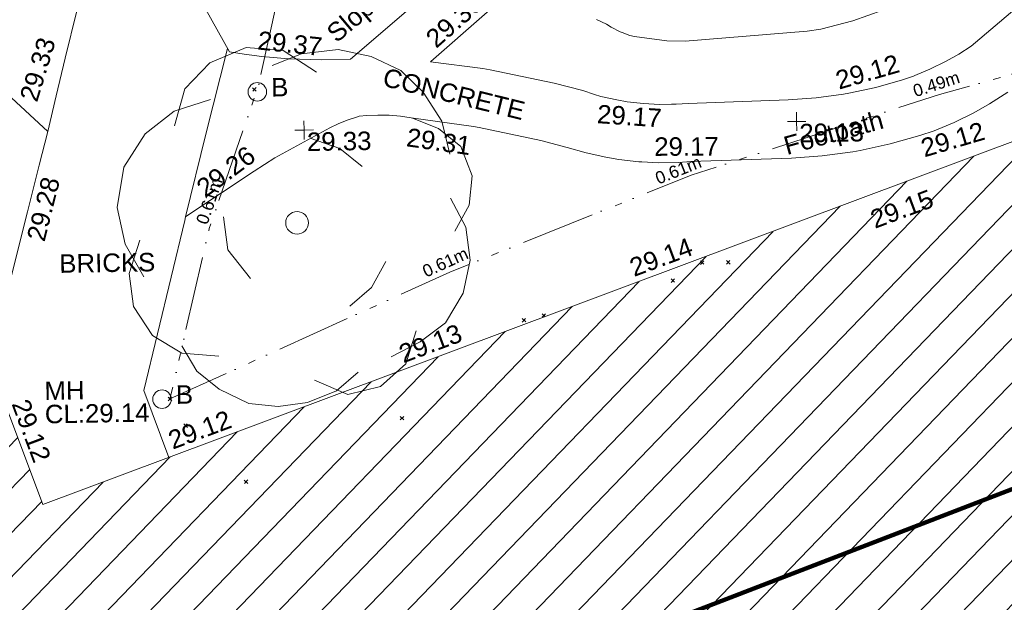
# Model space of a CAD drawing. Header units: millimetres. Extents: x -287732 to 520720, y -103372 to 287754.
# Tile 360 of 380: x 360209 to 380200, y 111402 to 123223. Entities that reach past the tile are written whole.
import ezdxf

# ---------------------------------------------------------------- set-up
doc = ezdxf.new("R2010")
doc.units = ezdxf.units.MM
doc.linetypes.add('IMPORT-UG_ELEC_STREET LIGHTING_QLB2 _2_', pattern=[2700, 1500, -300.0000000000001, 0, -250, 150, -300.0000000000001, 0, -200])
for name, color, linetype, lineweight, true_color in [('00_TOPO_FURN_BOLLARD', 7, 'Continuous', 9, 0x666666), ('00_TOPO_SERV_MH', 7, 'Continuous', 9, 0x666666), ('00_TOPO_TREE', 7, 'Continuous', 9, 0x666666), ('00_UAV_BUILDING_HATCH', 7, 'Continuous', 9, 0x999999), ('00_UAV_BUILDING_OUTLINE', 5, 'Continuous', 9, 0x0000ff), ('00_UAV_FOOTPATH', 7, 'Continuous', 9, 0xa50000), ('00_UAV_FURN_BOLLARD', 7, 'Continuous', 9, 0xff9f7f), ('00_UAV_LEVEL_SPOT', 7, 'Continuous', 9, 0x666666), ('00_UAV_SLOPE_BOTTOM', 30, 'Continuous', 9, 0xff7f00), ('01_DTM_CONTOUR_MNR', 7, 'Continuous', 9, 0xa5a552), ('12333-PUM-2D-U-0001-C01 - Rev2_REVIT IMPORT_dwg', 7, 'Continuous', 9, 0x767676), ('A_RHA_Line', 7, 'Continuous', 9, 0x00a600), ('PUM-ELECTRIC-SL-QLB2', 7, 'IMPORT-UG_ELEC_STREET LIGHTING_QLB2 _2_', 9, 0xff7f7f)]:
    doc.layers.add(name, color=color, linetype=linetype, lineweight=lineweight, true_color=true_color)
for name, color, linetype, lineweight in [('00_UAV_SURFACE', 7, 'Continuous', 9), ('00_UAV_SURVEY_TEXT', 7, 'Continuous', 9), ('GEN-TEXT', 7, 'Continuous', 9)]:
    doc.layers.add(name, color=color, linetype=linetype, lineweight=lineweight)
doc.styles.add('Arial_1', font='arial.ttf', dxfattribs={"height": 250})
doc.styles.add('Swis721 Lt BT_2', font='swissl.ttf', dxfattribs={"height": 375})

# ---------------------------------------------------------------- blocks, each defined once
blk = doc.blocks.new('12333-PUM-2D-U-0001-C01 - Rev2_REVIT IMPORT_dwg_CONIFEROUS_TREE-2077251-Site Location Plan Proposed')
at = {"layer": '00_TOPO_TREE', "color": 254, "true_color": 0xcccccc, "flags": 128}
for points in [[(-1889.403682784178, 1545.875740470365), (-1717.639711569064, 2118.422311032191), (-1316.857112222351, 2519.204910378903), (-744.3105416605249, 2748.223538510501), (-171.763971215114, 2690.968881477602), (343.5279423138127, 2347.440939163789)], [(-343.5279423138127, 2461.950253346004), (114.5093140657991, 2633.714224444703), (687.0558846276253, 2690.968881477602), (1202.347798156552, 2576.459567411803), (1660.385054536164, 2347.440939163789), (2003.912996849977, 2003.912996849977), (2290.18628213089, 1545.875740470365), (2404.695596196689, 1030.583826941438)], [(-2404.695596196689, -801.5651986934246), (-2690.968881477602, -286.2732852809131), (-2805.478195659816, 286.2732852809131), (-2690.968881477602, 916.0745128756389), (-2347.440939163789, 1431.36642628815), (-1889.403682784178, 1774.894368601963), (-1316.857112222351, 1946.658339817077)], [(1832.149025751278, 1603.130397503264), (2232.93162509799, 1431.36642628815), (2576.459567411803, 1145.093141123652), (2748.223538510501, 687.0558846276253), (2690.968881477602, 229.0186282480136), (2461.950253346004, -171.763971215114)], [(229.0186282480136, 1316.857112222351), (687.0558846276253, 1145.093141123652), (1030.583826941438, 858.8198558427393)], [(2404.695596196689, 343.5279423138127), (2633.714224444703, -114.5093140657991), (2690.968881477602, -629.8012275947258), (2576.459567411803, -1145.093141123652), (2290.18628213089, -1603.130397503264), (1889.403682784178, -1889.403682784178), (1431.36642628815, -2118.422311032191)], [(-744.3105416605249, -858.8198558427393), (-1087.838483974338, -400.7825993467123), (-1145.093141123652, 114.5093140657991)], [(-1259.602455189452, -2061.167653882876), (-1832.149025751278, -2003.912996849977), (-2290.18628213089, -1717.639711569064), (-2576.459567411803, -1259.602455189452), (-2633.714224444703, -744.3105416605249), (-2461.950253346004, -229.0186282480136)], [(1374.111769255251, -629.8012275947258), (1145.093141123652, -1030.583826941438), (801.5651986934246, -1316.857112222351)], [(1832.149025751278, -1717.639711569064), (1660.385054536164, -2232.93162509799), (1259.602455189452, -2576.459567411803), (744.3105416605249, -2690.968881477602), (229.0186282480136, -2461.950253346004)], [(916.0745128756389, -2347.440939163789), (572.5465705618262, -2633.714224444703), (114.5093140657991, -2805.478195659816), (-343.5279423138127, -2862.732852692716), (-801.5651986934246, -2805.478195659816), (-1259.602455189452, -2576.459567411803), (-1603.130397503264, -2290.18628213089), (-1832.149025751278, -1889.403682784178)]]:
    blk.add_lwpolyline(points, dxfattribs=at)
at = {"layer": '00_TOPO_TREE', "color": 254, "true_color": 0xcccccc}
blk.add_circle((0, 0), 176.6246020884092, dxfattribs=at)
blk = doc.blocks.new('12333-PUM-2D-U-0001-C01 - Rev2_REVIT IMPORT_dwg_MSL_Bollard_2-2077239-Site Location Plan Proposed')
at = {"layer": '00_TOPO_FURN_BOLLARD', "color": 254, "true_color": 0xcccccc}
blk.add_circle((0, 0), 62.50000000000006, dxfattribs=at)
blk = doc.blocks.new('12333-PUM-2D-U-0001-C01 - Rev2_REVIT IMPORT_dwg_UAV-2077255-Site Location Plan Proposed')
at = {"layer": '00_UAV_LEVEL_SPOT', "color": 254, "true_color": 0xcccccc, "flags": 128}
for points in [[(0, -500.0000000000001), (0, 0), (-500.0000000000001, 0)], [(500.0000000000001, 0), (0, 0), (0, 500.0000000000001)]]:
    blk.add_lwpolyline(points, dxfattribs=at)
blk = doc.blocks.new('12333-PUM-2D-U-0001-C01 - Rev2_REVIT IMPORT_dwg_MGS62954_T2_Galway_ITM_3d_Rev1-2077680-Site Location Plan Proposed')
at = {"layer": '00_UAV_BUILDING_HATCH', "true_color": 0xcccccc}
h = blk.add_hatch(dxfattribs=at)
h.set_pattern_fill('FP_1', color=254, style=0, pattern_type=2)
h.set_pattern_definition([(45, (0, 0), (-441.9417382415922, 441.9417382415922), [])])
h.paths.add_polyline_path([(534258130.3624687, 725648483.3139626), (534277656.3624687, 725655386.3139625), (534278388.3624688, 725653331.3139626), (534295255.4606528, 725659853.8927271), (534294221.4606529, 725663214.8927271), (534296151.4606528, 725663830.8927269), (534296560.4606526, 725662667.892727), (534309422.4606529, 725667184.8927269), (534307379.4606528, 725673087.8927273), (534303370.4606528, 725671653.8927271), (534300995.586905, 725678397.3035645), (534310510.4335188, 725681741.4081918), (534314220.586905, 725671576.3035644), (534326500.586905, 725675858.3035647), (534324518.5869049, 725681362.3035645), (534326113.5869048, 725681952.3035647), (534324160.5869049, 725687672.3035647), (534318720.5869049, 725685739.3035644), (534311382.586905, 725706099.3035647), (534306310.3243251, 725704323.4114221), (534306355.1088055, 725704192.7557819), (534273124.3649247, 725692215.3564034), (534273147.722073, 725692180.3999606), (534273192.9489231, 725691953.0292308), (534273147.722073, 725691725.658501), (534273018.9269006, 725691532.9029037), (534272826.1713033, 725691404.1077313), (534272598.8005735, 725691358.8808813), (534272359.2318197, 725691412.2581903), (534272168.7586477, 725691547.7426457), (534272046.0540514, 725691744.888188), (534272030.8694313, 725691821.2264287), (534266685.9286339, 725689894.7426035), (534268524.939883, 725684612.5737506), (534268047.928634, 725684437.7426035), (534269413.1688387, 725680562.3524156), (534277645.4188779, 725683533.3784789), (534277949.5529159, 725682690.6704743), (534281834.7170621, 725684092.8295298), (534281561.9286339, 725684932.7426034), (534287959.928634, 725687070.7426035), (534294707.928634, 725667896.7426035), (534289312.3624687, 725665760.3139626), (534287625.3624685, 725670664.3139626), (534264563.3624688, 725662495.3139625), (534260945.3624687, 725672663.3139623), (534250837.3624687, 725669091.3139625), (534258126.7857321, 725648493.4208305)])
h.paths.add_polyline_path([(534297904.586905, 725687834.3035645), (534296489.5869049, 725693151.3035643), (534301799.586905, 725695024.3035644), (534303779.5869048, 725689436.3035645), (534301175.8806049, 725688726.3227148)])
at = {"layer": '00_UAV_BUILDING_OUTLINE', "color": 254, "true_color": 0xcccccc, "flags": 128}
blk.add_lwpolyline([(534263762.238277, 725664746.7873683), (534264563.3624687, 725662495.3139625), (534267023.8035964, 725663366.8491101), (534271736.8516864, 725665036.3005822), (534276449.8997766, 725666705.7520541), (534281162.9478665, 725668375.203526), (534285875.9959567, 725670044.6549981)], dxfattribs=at)
at = {"layer": '00_UAV_FOOTPATH', "color": 254, "true_color": 0xcccccc, "flags": 128}
for points in [[(534264383.9286339, 725681313.7426034), (534264683.2323693, 725680492.6811775), (534265310.3624687, 725678772.3139623), (534266367.5339717, 725675788.2153997), (534266472.3624687, 725675492.3139623), (534267240.3624685, 725673990.3139626), (534268509.3624687, 725671612.3139623), (534268806.6081038, 725671564.1553029), (534269168.8858551, 725671505.460376), (534269708.3624685, 725671449.3139623), (534270375.7547571, 725671418.0678523), (534270964.3624686, 725671425.3139623), (534272304.3624686, 725672531.3139623), (534273140.2233086, 725673239.3094548), (534274102.8638494, 725674054.6905936), (534275493.902506, 725675222.0446421), (534275690.4178683, 725675390.5075848), (534275198.8050561, 725676979.1027663), (534274967.5012064, 725677726.5368689), (534274152.9286339, 725680358.7426035), (534273730.1499146, 725681758.3056245), (534273631.5336989, 725682084.763893)], [(534284469.9286339, 725672199.7426034), (534283568.5874998, 725671465.5371493), (534283319.4468595, 725671311.0878522), (534283057.589722, 725671168.8915989), (534282722.6284319, 725671011.1948909), (534282419.4529256, 725670891.0941663), (534282386.1589579, 725670877.9050083), (534282162.2510459, 725670807.2209915), (534281620.9718584, 725670663.790765), (534281067.2306523, 725670553.731586), (534280963.6235265, 725670537.3117423), (534280402.9868179, 725670470.7623041), (534279839.0665581, 725670439.5351626), (534277802.4050308, 725670405.6240499), (534277558.7705894, 725670394.3181278), (534277469.422294, 725670394.7710344), (534277224.0407812, 725670396.0148735), (534276896.8638546, 725670418.2646569), (534276565.7689124, 725670461.797873), (534276358.4626228, 725670500.2705288), (534276033.7948864, 725670578.4361379), (534275904.2198098, 725670618.3894244), (534275669.3916848, 725670701.6678542), (534275090.1814577, 725670862.0025805), (534273796.6577901, 725671158.0188686), (534273645.6003633, 725671187.192445), (534272587.3624687, 725671338.3139625), (534272595.2118893, 725671344.9748272), (534274806.3624685, 725673221.3139623)], [(534267138.4671782, 725663407.4807266), (534266654.8637075, 725664773.9932859), (534267544.5401747, 725668208.9180799), (534267563.8471599, 725668283.4598318), (534267628.3624686, 725668328.3139625), (534268972.3624687, 725669181.3139625), (534269394.1032593, 725669444.8680979), (534270521.9286339, 725670035.7426035), (534270689.9286339, 725670112.7426034), (534270877.7806202, 725670185.501252), (534271069.8304767, 725670246.321004), (534271123.1797484, 725670260.8939552), (534271274.593197, 725670274.0347518), (534271502.6138163, 725670279.4486908), (534271730.524433, 725670270.5344137), (534271957.425588, 725670247.327101), (534271959.0594826, 725670247.0571069), (534272175.3624687, 725670211.3139625), (534273439.3659922, 725670011.7506058), (534273550.3624688, 725669990.3139626), (534274797.7760391, 725669704.8497345), (534275334.3624686, 725669556.3139625), (534275719.4039258, 725669437.5899603), (534276111.1403334, 725669343.2771863), (534276380.3624686, 725669293.3139623), (534276779.8537903, 725669240.7878143), (534276846.4692311, 725669236.2576073), (534277181.8549513, 725669213.4495821), (534277584.7794367, 725669211.4071574), (534277841.3624686, 725669223.3139625), (534279883.3624686, 725669257.3139625), (534280507.7623129, 725669291.890167), (534281128.758989, 725669365.6045338), (534281278.3624687, 725669389.3139623), (534281826.7899084, 725669498.3170003), (534281891.7212507, 725669511.2224698), (534282496.2150105, 725669671.4035351), (534282787.3624685, 725669763.3139622), (534283198.3119676, 725669926.1085534), (534283598.2285944, 725670114.3856391), (534283920.3624686, 725670289.3139626), (534284296.0484375, 725670522.2122712)], [(534263986.3624686, 725670838.3139625), (534264794.3021573, 725670064.7933016), (534264609.7848641, 725669380.3628772), (534264356.7941206, 725668441.9437245), (534263794.8567901, 725666371.1746647)]]:
    blk.add_lwpolyline(points, dxfattribs=at)
at = {"layer": '00_UAV_SURFACE', "color": 254, "true_color": 0xcccccc, "flags": 128}
for points in [[(534266472.3624687, 725675492.3139623), (534266126.9286339, 725675127.7426034), (534265680.9286339, 725673460.7426034), (534265176.9286338, 725671543.7426035), (534264979.7620071, 725670781.6431073), (534264794.3021573, 725670064.7933016)], [(534267563.8471597, 725668283.4598318), (534268000.9286339, 725669955.7426034), (534268471.0333509, 725671684.1395276)]]:
    blk.add_lwpolyline(points, dxfattribs=at)
at = {"layer": '01_DTM_CONTOUR_MNR', "color": 254, "true_color": 0xcccccc, "flags": 128}
blk.add_lwpolyline([(534282709.6637154, 725672544.6219605), (534281178.2834556, 725672020.7813942), (534280524.6161665, 725671863.8516754), (534280243.9622561, 725671831.842506), (534277763.0366821, 725671672.046083), (534277391.5405886, 725671684.8385637), (534276736.5457569, 725671781.3617699), (534276647.9088739, 725671802.4691604), (534276491.5757577, 725671864.0060606), (534276447.1415498, 725671880.5674193), (534276271.7008798, 725671982.6327796), (534276175.9106934, 725672040.7264181), (534275972.7652879, 725672140.4703237)], dxfattribs=at)
for name, p, xscale, yscale, zscale in [('12333-PUM-2D-U-0001-C01 - Rev2_REVIT IMPORT_dwg_CONIFEROUS_TREE-2077251-Site Location Plan Proposed', (534269822.5224829, 725668122.2695469), 1.3, 1.3, 1.3), ('12333-PUM-2D-U-0001-C01 - Rev2_REVIT IMPORT_dwg_MSL_Bollard_2-2077239-Site Location Plan Proposed', (534269062.9286339, 725670792.7426034), 3, 3, 3), ('12333-PUM-2D-U-0001-C01 - Rev2_REVIT IMPORT_dwg_UAV-2077255-Site Location Plan Proposed', (534270000.0000001, 725670000.0000001), 0.375, 0.375, 0.375), ('12333-PUM-2D-U-0001-C01 - Rev2_REVIT IMPORT_dwg_UAV-2077255-Site Location Plan Proposed', (534280000, 725670000.0000001), 0.375, 0.375, 0.375), ('12333-PUM-2D-U-0001-C01 - Rev2_REVIT IMPORT_dwg_MSL_Bollard_2-2077239-Site Location Plan Proposed', (534267018.9286339, 725664591.7426034), 3, 3, 3)]:
    blk.add_blockref(name, p, dxfattribs=dict(xscale=xscale, yscale=yscale, zscale=zscale))
at = {"layer": '00_TOPO_SERV_MH', "char_height": 375, "attachment_point": 1, "line_spacing_factor": 1.005061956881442, "style": 'Swis721 Lt BT_2'}
for s, insert, width in [('MH', (534264634.752377, 725664989.5018249), 949.779278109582), ('CL:29.14', (534264634.752377, 725664516.4086096), 2440.932744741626)]:
    blk.add_mtext(s, dxfattribs=dict(at, insert=insert, width=width))
at = {"layer": '00_UAV_BUILDING_OUTLINE', "color": 251, "true_color": 0x666666, "char_height": 375, "width": 1495.902363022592, "attachment_point": 1, "line_spacing_factor": 1.005061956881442, "style": 'Swis721 Lt BT_2'}
for s, insert, rotation in [('29.15', (534281425.2722874, 725668147.6649073), 19.505115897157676), ('29.14', (534276520.1999754, 725667256.0340244), 19.505115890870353), ('29.13', (534271807.1518853, 725665586.5825522), 19.505115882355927), ('29.12', (534264312.6197746, 725664677.2706685), 289.5866870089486), ('29.12', (534267094.1037954, 725663917.13108), 19.505115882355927)]:
    blk.add_mtext(s, dxfattribs=dict(at, insert=insert, rotation=rotation))
at = {"layer": '00_UAV_FOOTPATH', "color": 251, "true_color": 0x666666, "char_height": 375, "attachment_point": 1, "line_spacing_factor": 1.005061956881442, "style": 'Swis721 Lt BT_2'}
for s, insert, width, rotation in [('29.30', (534272465.4068092, 725671884.3290758), 1495.902363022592, 40.317284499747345), ('29.37', (534269113.8406653, 725672026.0649453), 1495.902363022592, 353.1560964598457), ('29.12', (534280773.5757755, 725670992.8528851), 1495.902363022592, 15.102686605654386), ('29.17', (534275969.3827997, 725670412.0315732), 1495.902363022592, 355.17799763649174), ('Footpath', (534279697.2426749, 725669683.8265482), 2436.183848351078, 14.445683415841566), ('29.31', (534272111.9422034, 725670009.0721843), 1495.902363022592, 350.93789483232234), ('29.12', (534282481.6528665, 725669587.6639584), 1495.902363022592, 15.442062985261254), ('29.26', (534267753.8596866, 725668960.3725758), 1495.902363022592, 35.67098661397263), ('29.17', (534277102.8326597, 725669728.2232131), 1495.902363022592, 359.2613567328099), ('29.28', (534264325.668967, 725667908.4089401), 1495.902363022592, 74.90957588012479)]:
    blk.add_mtext(s, dxfattribs=dict(at, insert=insert, width=width, rotation=rotation))
at = {"layer": '00_UAV_FURN_BOLLARD', "color": 251, "true_color": 0x666666, "char_height": 375, "width": 398.9072968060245, "attachment_point": 1, "line_spacing_factor": 1.005061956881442, "style": 'Swis721 Lt BT_2'}
for insert in [(534269345.6869536, 725671066.9399533), (534267301.6869537, 725664865.9399533)]:
    blk.add_mtext('B', dxfattribs=dict(at, insert=insert))
at = {"layer": '00_UAV_LEVEL_SPOT', "char_height": 375, "width": 1495.902363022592, "attachment_point": 1, "line_spacing_factor": 1.005061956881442, "style": 'Swis721 Lt BT_2'}
for s, insert in [('29.33', (534270051.8765643, 725669949.1441548)), ('29.13', (534280051.8765643, 725669949.1441548))]:
    blk.add_mtext(s, dxfattribs=dict(at, insert=insert))
at = {"layer": '00_UAV_SLOPE_BOTTOM', "color": 251, "true_color": 0x666666, "insert": (534270452.6521322, 725672035.8307779), "char_height": 375, "width": 3685.143599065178, "attachment_point": 1, "rotation": 39.140587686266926, "line_spacing_factor": 1.005061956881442, "style": 'Swis721 Lt BT_2'}
blk.add_mtext('Slope Bottom', dxfattribs=at)
at = {"layer": '00_UAV_SURFACE', "color": 251, "true_color": 0x666666, "insert": (534264229.8657508, 725670760.9020991), "char_height": 375, "width": 1495.902363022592, "attachment_point": 1, "rotation": 71.99060641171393, "line_spacing_factor": 1.005061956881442, "style": 'Swis721 Lt BT_2'}
blk.add_mtext('29.33', dxfattribs=at)
at = {"layer": '00_UAV_SURVEY_TEXT', "color": 251, "true_color": 0x666666, "insert": (534271681.5841383, 725671238.6153965), "char_height": 375, "width": 3286.236302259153, "attachment_point": 1, "rotation": 345.1398163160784, "line_spacing_factor": 1.005061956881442, "style": 'Swis721 Lt BT_2'}
blk.add_mtext('CONCRETE', dxfattribs=at)
at = {"layer": '00_UAV_SURVEY_TEXT', "color": 251, "true_color": 0x666666, "insert": (534264981.2585457, 725667564.772874), "char_height": 375, "width": 2165.496754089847, "attachment_point": 1, "line_spacing_factor": 1.005061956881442, "style": 'Swis721 Lt BT_2'}
blk.add_mtext('BRICKS', dxfattribs=at)
blk = doc.blocks.new('12333-PUM-2D-U-0001-C01 - Rev2_REVIT IMPORT_dwg-1620468-Site Location Plan Proposed')
at = {"layer": 'GEN-TEXT', "color": 253, "true_color": 0xaaaaaa}
for p, q in [((627889.8211044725, 54953.95192725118), (627960.5317825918, 55024.66260537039)), ((627960.5317825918, 54953.95192725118), (627889.8211044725, 55024.66260537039)), ((636916.9948138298, 51281.28848224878), (636987.7054919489, 51351.999160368)), ((636987.7054919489, 51281.28848224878), (636916.9948138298, 51351.999160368)), ((637446.9948138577, 51277.28848229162), (637517.7054919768, 51347.99916041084)), ((637517.7054919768, 51277.28848229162), (637446.9948138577, 51347.99916041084)), ((636314.9948138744, 50926.28848226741), (636385.7054919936, 50996.99916038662)), ((636385.7054919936, 50926.28848226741), (636314.9948138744, 50996.99916038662)), ((633278.9948137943, 50174.28848228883), (633349.7054919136, 50244.99916040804)), ((633349.7054919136, 50174.28848228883), (633278.9948137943, 50244.99916040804)), ((633686.9948138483, 50265.28848230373), (633757.7054919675, 50335.99916042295)), ((633746.6929343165, 50276.30103995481), (633686.9948138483, 50335.99916042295)), ((626064.9948138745, 48703.28848226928), (626135.7054919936, 48773.99916038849)), ((626135.7054919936, 48703.28848226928), (626064.9948138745, 48773.99916038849)), ((626372.9948138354, 48155.28848231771), (626443.7054919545, 48225.99916043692)), ((626443.7054919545, 48155.28848231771), (626372.9948138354, 48225.99916043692)), ((630769.9948138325, 48231.28848231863), (630840.7054919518, 48301.99916043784)), ((630840.7054919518, 48231.28848231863), (630769.9948138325, 48301.99916043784)), ((627580.9948138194, 46997.28848226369), (627651.7054919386, 47067.9991603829)), ((627651.7054919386, 46997.28848226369), (627580.9948138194, 47067.9991603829))]:
    blk.add_line(p, q, dxfattribs=at)
at = {"layer": 'PUM-ELECTRIC-SL-QLB2', "color": 254, "true_color": 0xffd4d4, "flags": 128}
blk.add_lwpolyline([(643230.6687243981, 68632.16329889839), (644768.3501528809, 64815.64382137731), (645877.3501529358, 61142.64382130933), (644637.3501528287, 59736.6438213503), (644254.3501529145, 57917.64382133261), (644252.3501529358, 55269.64382128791), (641833.350152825, 54644.6438212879), (636761.3501528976, 53093.64382131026), (631826.3501528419, 51211.64382132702), (626100.350152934, 48738.64382132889), (626960.35015292, 52184.64382132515), (628010.3501528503, 55076.6438213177), (628971.3501528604, 59069.64382133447), (630346.3501528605, 63416.64382128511), (630028.9192318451, 64206.77590218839)], dxfattribs=at)
blk.add_blockref('12333-PUM-2D-U-0001-C01 - Rev2_REVIT IMPORT_dwg_MGS62954_T2_Galway_ITM_3d_Rev1-2077680-Site Location Plan Proposed', (-533641079.6498471, -725615854.3561786))
at = {"layer": 'PUM-ELECTRIC-SL-QLB2', "char_height": 250, "width": 1160.025439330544, "attachment_point": 2, "line_spacing_factor": 0.9417779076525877, "style": 'Arial_1'}
for s, insert, rotation in [('0.49m', (641731.7974883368, 54976.73609524), 17.0034502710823), ('0.61m', (636456.4500443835, 53320.3020895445), 20.874732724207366), ('0.61m', (626850.5867129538, 52784.98801421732), 70.04553182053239), ('0.61m', (631688.6596121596, 51530.45338381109), 23.359014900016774)]:
    blk.add_mtext(s, dxfattribs=dict(at, insert=insert, rotation=rotation))

msp = doc.modelspace()

# ---------------------------------------------------------------- linework, layer by layer
at = {"layer": 'A_RHA_Line', "color": 1, "lineweight": 140, "true_color": 0xff0000}
msp.add_line((333922.8786092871, 95871.96620287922), (493842.3153081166, 157259.2864546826), dxfattribs=at)

# ---------------------------------------------------------------- block references
at = {"layer": '12333-PUM-2D-U-0001-C01 - Rev2_REVIT IMPORT_dwg', "color": 254, "linetype": 'IMPORT-UG_ELEC_STREET LIGHTING_QLB2 _2_', "true_color": 0xffd4d4, "rotation": 0.9999999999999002}
msp.add_blockref('12333-PUM-2D-U-0001-C01 - Rev2_REVIT IMPORT_dwg-1620468-Site Location Plan Proposed', (-261895.0770586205, 55869.5817132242), dxfattribs=at)

doc.saveas('drawing.dxf')
